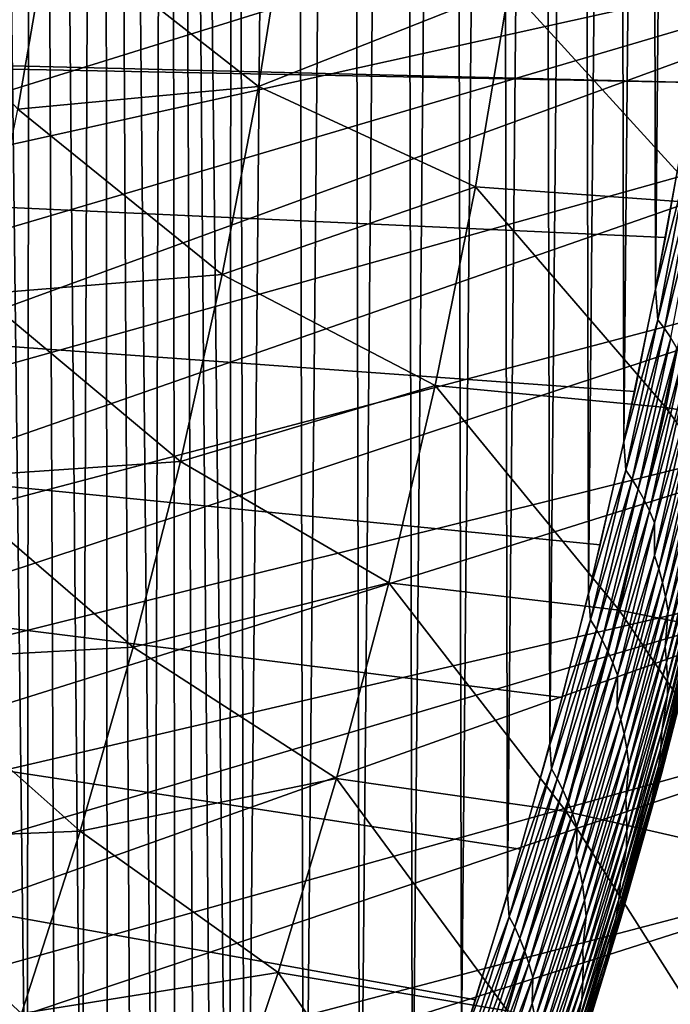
# Model space of a CAD drawing. Header units: millimetres. Extents: x -50 to 50, y -50 to 50.
# Tile 308 of 562: x 25.9 to 28.8, y -8.7 to -4.5. Entities that reach past the tile are written whole.
import ezdxf

# ---------------------------------------------------------------- set-up
doc = ezdxf.new("R2010")
doc.units = ezdxf.units.MM
doc.header["$LTSCALE"] = 65.185185
for name, color, linetype in [('1', 7, 'CONTINUOUS'), ('2', 7, 'CONTINUOUS'), ('28', 7, 'CONTINUOUS'), ('37', 7, 'CONTINUOUS'), ('39', 7, 'CONTINUOUS'), ('46', 7, 'CONTINUOUS')]:
    doc.layers.add(name, color=color, linetype=linetype)

msp = doc.modelspace()

# ---------------------------------------------------------------- linework, layer by layer
at = {"layer": '1', "color": 7, "linetype": 'Continuous', "true_color": 0xf5f5f5}
for points in [[(28.9654, -4.0703), (28.8629, -4.7432), (3.1661, -4.1124), (28.9654, -4.0703)], [(3.1661, -4.1124), (28.8629, -4.7432), (3, -4.2351), (3.1661, -4.1124)], [(27.2459, -10.6406), (23.179, -10.7472), (3, -4.2351), (27.2459, -10.6406)], [(28.117, -8.062), (27.9218, -8.714), (3, -4.2351), (28.117, -8.062)], [(27.9218, -8.714), (27.7115, -9.3614), (3, -4.2351), (27.9218, -8.714)], [(27.7115, -9.3614), (27.4862, -10.0036), (3, -4.2351), (27.7115, -9.3614)], [(27.4862, -10.0036), (27.2459, -10.6406), (3, -4.2351), (27.4862, -10.0036)], [(28.297, -7.4054), (28.117, -8.062), (3, -4.2351), (28.297, -7.4054)], [(28.8629, -4.7432), (28.7447, -5.4135), (3, -4.2351), (28.8629, -4.7432)], [(28.7447, -5.4135), (28.6109, -6.0809), (3, -4.2351), (28.7447, -5.4135)], [(28.6109, -6.0809), (28.4617, -6.7451), (3, -4.2351), (28.6109, -6.0809)], [(28.4617, -6.7451), (28.297, -7.4054), (3, -4.2351), (28.4617, -6.7451)]]:
    msp.add_3dface(points, dxfattribs=at)
at = {"layer": '2', "color": 7, "linetype": 'Continuous', "true_color": 0xf5f5f5}
for points in [[(26.0055, 13.3894, 4.3), (25.6896, 13.986, 4.3), (25.9798, -9.9914, 4.3), (26.0055, 13.3894, 4.3)], [(25.9798, -9.9914, 4.3), (25.6896, 13.986, 4.3), (25.8531, -9.8725, 4.3), (25.9798, -9.9914, 4.3)], [(26.1012, -10.1158, 4.3), (26.0055, 13.3894, 4.3), (25.9798, -9.9914, 4.3), (26.1012, -10.1158, 4.3)], [(26.2171, -10.2453, 4.3), (26.0055, 13.3894, 4.3), (26.1012, -10.1158, 4.3), (26.2171, -10.2453, 4.3)], [(26.3077, 12.7855, 4.3), (26.0055, 13.3894, 4.3), (26.2171, -10.2453, 4.3), (26.3077, 12.7855, 4.3)], [(26.3273, -10.3798, 4.3), (26.3077, 12.7855, 4.3), (26.2171, -10.2453, 4.3), (26.3273, -10.3798, 4.3)], [(26.5957, 12.175, 4.3), (26.3077, 12.7855, 4.3), (26.5295, -10.6623, 4.3), (26.5957, 12.175, 4.3)], [(26.4315, -10.5189, 4.3), (26.3077, 12.7855, 4.3), (26.3273, -10.3798, 4.3), (26.4315, -10.5189, 4.3)], [(26.5295, -10.6623, 4.3), (26.3077, 12.7855, 4.3), (26.4315, -10.5189, 4.3), (26.5295, -10.6623, 4.3)], [(26.6213, -10.81, 4.3), (26.5957, 12.175, 4.3), (26.5295, -10.6623, 4.3), (26.6213, -10.81, 4.3)], [(26.7065, -10.9614, 4.3), (26.5957, 12.175, 4.3), (26.6213, -10.81, 4.3), (26.7065, -10.9614, 4.3)], [(26.7852, -11.1164, 4.3), (26.5957, 12.175, 4.3), (26.7065, -10.9614, 4.3), (26.7852, -11.1164, 4.3)], [(26.8569, -11.2746, 4.3), (26.5957, 12.175, 4.3), (26.7852, -11.1164, 4.3), (26.8569, -11.2746, 4.3)], [(26.8697, 11.5578, 4.3), (26.5957, 12.175, 4.3), (26.8569, -11.2746, 4.3), (26.8697, 11.5578, 4.3)], [(26.9218, -11.436, 4.3), (26.8697, 11.5578, 4.3), (26.8569, -11.2746, 4.3), (26.9218, -11.436, 4.3)], [(27.1293, 10.9346, 4.3), (26.8697, 11.5578, 4.3), (26.9218, -11.436, 4.3), (27.1293, 10.9346, 4.3)], [(27.1785, -10.8117, 4.3), (27.1293, 10.9346, 4.3), (26.9218, -11.436, 4.3), (27.1785, -10.8117, 4.3)], [(27.3745, 10.3054, 4.3), (27.1293, 10.9346, 4.3), (27.1785, -10.8117, 4.3), (27.3745, 10.3054, 4.3)], [(27.4207, -10.1818, 4.3), (27.3745, 10.3054, 4.3), (27.1785, -10.8117, 4.3), (27.4207, -10.1818, 4.3)], [(27.605, 9.6709, 4.3), (27.3745, 10.3054, 4.3), (27.4207, -10.1818, 4.3), (27.605, 9.6709, 4.3)], [(27.6484, -9.5462, 4.3), (27.605, 9.6709, 4.3), (27.4207, -10.1818, 4.3), (27.6484, -9.5462, 4.3)], [(27.8209, 9.0311, 4.3), (27.605, 9.6709, 4.3), (27.6484, -9.5462, 4.3), (27.8209, 9.0311, 4.3)], [(27.8614, -8.9054, 4.3), (27.8209, 9.0311, 4.3), (27.6484, -9.5462, 4.3), (27.8614, -8.9054, 4.3)], [(28.0219, 8.3866, 4.3), (27.8209, 9.0311, 4.3), (27.8614, -8.9054, 4.3), (28.0219, 8.3866, 4.3)], [(28.0595, -8.26, 4.3), (28.0219, 8.3866, 4.3), (27.8614, -8.9054, 4.3), (28.0595, -8.26, 4.3)], [(28.208, 7.7375, 4.3), (28.0219, 8.3866, 4.3), (28.0595, -8.26, 4.3), (28.208, 7.7375, 4.3)], [(28.2427, -7.6101, 4.3), (28.208, 7.7375, 4.3), (28.0595, -8.26, 4.3), (28.2427, -7.6101, 4.3)], [(28.3791, 7.0845, 4.3), (28.208, 7.7375, 4.3), (28.2427, -7.6101, 4.3), (28.3791, 7.0845, 4.3)], [(28.4108, -6.9562, 4.3), (28.3791, 7.0845, 4.3), (28.2427, -7.6101, 4.3), (28.4108, -6.9562, 4.3)], [(28.5351, 6.4275, 4.3), (28.3791, 7.0845, 4.3), (28.4108, -6.9562, 4.3), (28.5351, 6.4275, 4.3)], [(28.5638, -6.2986, 4.3), (28.5351, 6.4275, 4.3), (28.4108, -6.9562, 4.3), (28.5638, -6.2986, 4.3)], [(28.6758, 5.7672, 4.3), (28.5351, 6.4275, 4.3), (28.5638, -6.2986, 4.3), (28.6758, 5.7672, 4.3)], [(28.7016, -5.6376, 4.3), (28.6758, 5.7672, 4.3), (28.5638, -6.2986, 4.3), (28.7016, -5.6376, 4.3)], [(28.8013, 5.1037, 4.3), (28.6758, 5.7672, 4.3), (28.7016, -5.6376, 4.3), (28.8013, 5.1037, 4.3)], [(28.824, -4.9736, 4.3), (28.8013, 5.1037, 4.3), (28.7016, -5.6376, 4.3), (28.824, -4.9736, 4.3)]]:
    msp.add_3dface(points, dxfattribs=at)
at = {"layer": '28', "color": 7, "linetype": 'Continuous', "true_color": 0xf5f5f5}
for points in [[(28.824, -4.9736, 4.3), (28.7016, -5.6376, 4.3), (28.8346, -5.116, 4.2988), (28.824, -4.9736, 4.3)], [(28.8346, -5.116, 4.2988), (28.7016, -5.6376, 4.3), (28.7108, -5.7704, 4.2988), (28.8346, -5.116, 4.2988)], [(28.8346, -5.116, 4.2988), (28.7108, -5.7704, 4.2988), (28.8645, -5.151, 4.295), (28.8346, -5.116, 4.2988)], [(28.8645, -5.151, 4.295), (28.7108, -5.7704, 4.2988), (28.7396, -5.8075, 4.295), (28.8645, -5.151, 4.295)], [(28.8645, -5.151, 4.295), (28.7396, -5.8075, 4.295), (28.8933, -5.1893, 4.2887), (28.8645, -5.151, 4.295)], [(28.8933, -5.1893, 4.2887), (28.7396, -5.8075, 4.295), (28.7672, -5.8481, 4.2887), (28.8933, -5.1893, 4.2887)], [(28.7016, -5.6376, 4.3), (28.5638, -6.2986, 4.3), (28.7108, -5.7704, 4.2988), (28.7016, -5.6376, 4.3)], [(28.7108, -5.7704, 4.2988), (28.5638, -6.2986, 4.3), (28.5722, -6.4218, 4.2988), (28.7108, -5.7704, 4.2988)], [(28.7108, -5.7704, 4.2988), (28.5722, -6.4218, 4.2988), (28.7396, -5.8075, 4.295), (28.7108, -5.7704, 4.2988)], [(28.7396, -5.8075, 4.295), (28.5722, -6.4218, 4.2988), (28.5998, -6.461, 4.295), (28.7396, -5.8075, 4.295)], [(28.7396, -5.8075, 4.295), (28.5998, -6.461, 4.295), (28.7672, -5.8481, 4.2887), (28.7396, -5.8075, 4.295)], [(28.7672, -5.8481, 4.2887), (28.5998, -6.461, 4.295), (28.6261, -6.5038, 4.2887), (28.7672, -5.8481, 4.2887)], [(28.7672, -5.8481, 4.2887), (28.6261, -6.5038, 4.2887), (28.7938, -5.8912, 4.2799), (28.7672, -5.8481, 4.2887)], [(28.7938, -5.8912, 4.2799), (28.6261, -6.5038, 4.2887), (28.6513, -6.5492, 4.2799), (28.7938, -5.8912, 4.2799)], [(28.7938, -5.8912, 4.2799), (28.6513, -6.5492, 4.2799), (28.8189, -5.9375, 4.2687), (28.7938, -5.8912, 4.2799)], [(28.8189, -5.9375, 4.2687), (28.6513, -6.5492, 4.2799), (28.6749, -6.598, 4.2687), (28.8189, -5.9375, 4.2687)], [(28.8189, -5.9375, 4.2687), (28.6749, -6.598, 4.2687), (28.8425, -5.9864, 4.255), (28.8189, -5.9375, 4.2687)], [(28.8425, -5.9864, 4.255), (28.6749, -6.598, 4.2687), (28.6969, -6.6494, 4.255), (28.8425, -5.9864, 4.255)], [(28.8425, -5.9864, 4.255), (28.6969, -6.6494, 4.255), (28.8437, -6.1363, 4.2391), (28.8425, -5.9864, 4.255)], [(28.8437, -6.1363, 4.2391), (28.6969, -6.6494, 4.255), (28.6967, -6.7905, 4.2391), (28.8437, -6.1363, 4.2391)], [(28.8437, -6.1363, 4.2391), (28.6967, -6.7905, 4.2391), (28.8635, -6.1909, 4.2209), (28.8437, -6.1363, 4.2391)], [(28.8635, -6.1909, 4.2209), (28.6967, -6.7905, 4.2391), (28.7147, -6.8478, 4.2209), (28.8635, -6.1909, 4.2209)], [(28.8635, -6.1909, 4.2209), (28.7147, -6.8478, 4.2209), (28.8813, -6.2477, 4.2005), (28.8635, -6.1909, 4.2209)], [(28.8813, -6.2477, 4.2005), (28.7147, -6.8478, 4.2209), (28.7306, -6.9073, 4.2005), (28.8813, -6.2477, 4.2005)], [(28.8813, -6.2477, 4.2005), (28.7306, -6.9073, 4.2005), (28.8969, -6.3066, 4.1781), (28.8813, -6.2477, 4.2005)], [(28.5638, -6.2986, 4.3), (28.4108, -6.9562, 4.3), (28.5722, -6.4218, 4.2988), (28.5638, -6.2986, 4.3)], [(28.8969, -6.3066, 4.1781), (28.7306, -6.9073, 4.2005), (28.7444, -6.969, 4.1781), (28.8969, -6.3066, 4.1781)], [(28.8969, -6.3066, 4.1781), (28.7444, -6.969, 4.1781), (28.9103, -6.368, 4.1538), (28.8969, -6.3066, 4.1781)], [(28.9103, -6.368, 4.1538), (28.7444, -6.969, 4.1781), (28.7557, -7.0332, 4.1538), (28.9103, -6.368, 4.1538)], [(28.9103, -6.368, 4.1538), (28.7557, -7.0332, 4.1538), (28.8995, -6.5283, 4.1277), (28.9103, -6.368, 4.1538)], [(28.5722, -6.4218, 4.2988), (28.4108, -6.9562, 4.3), (28.4188, -7.0699, 4.2988), (28.5722, -6.4218, 4.2988)], [(28.5722, -6.4218, 4.2988), (28.4188, -7.0699, 4.2988), (28.5998, -6.461, 4.295), (28.5722, -6.4218, 4.2988)], [(28.5998, -6.461, 4.295), (28.4188, -7.0699, 4.2988), (28.4451, -7.1111, 4.295), (28.5998, -6.461, 4.295)], [(28.5998, -6.461, 4.295), (28.4451, -7.1111, 4.295), (28.6261, -6.5038, 4.2887), (28.5998, -6.461, 4.295)], [(28.6261, -6.5038, 4.2887), (28.4451, -7.1111, 4.295), (28.4701, -7.1561, 4.2887), (28.6261, -6.5038, 4.2887)], [(28.6261, -6.5038, 4.2887), (28.4701, -7.1561, 4.2887), (28.6513, -6.5492, 4.2799), (28.6261, -6.5038, 4.2887)], [(28.6513, -6.5492, 4.2799), (28.4701, -7.1561, 4.2887), (28.4938, -7.2038, 4.2799), (28.6513, -6.5492, 4.2799)], [(28.6513, -6.5492, 4.2799), (28.4938, -7.2038, 4.2799), (28.6749, -6.598, 4.2687), (28.6513, -6.5492, 4.2799)], [(28.8995, -6.5283, 4.1277), (28.7432, -7.1852, 4.1277), (28.9077, -6.5935, 4.0999), (28.8995, -6.5283, 4.1277)], [(28.8995, -6.5283, 4.1277), (28.7557, -7.0332, 4.1538), (28.7432, -7.1852, 4.1277), (28.8995, -6.5283, 4.1277)], [(28.6749, -6.598, 4.2687), (28.4938, -7.2038, 4.2799), (28.5158, -7.2549, 4.2687), (28.6749, -6.598, 4.2687)], [(28.6749, -6.598, 4.2687), (28.5158, -7.2549, 4.2687), (28.6969, -6.6494, 4.255), (28.6749, -6.598, 4.2687)], [(28.9077, -6.5935, 4.0999), (28.7432, -7.1852, 4.1277), (28.7492, -7.2533, 4.0999), (28.9077, -6.5935, 4.0999)], [(28.9077, -6.5935, 4.0999), (28.7492, -7.2533, 4.0999), (28.9133, -6.6602, 4.0705), (28.9077, -6.5935, 4.0999)], [(28.6969, -6.6494, 4.255), (28.5158, -7.2549, 4.2687), (28.5361, -7.3088, 4.255), (28.6969, -6.6494, 4.255)], [(28.6969, -6.6494, 4.255), (28.5361, -7.3088, 4.255), (28.6967, -6.7905, 4.2391), (28.6969, -6.6494, 4.255)], [(28.9133, -6.6602, 4.0705), (28.7492, -7.2533, 4.0999), (28.7526, -7.3229, 4.0705), (28.9133, -6.6602, 4.0705)], [(28.9133, -6.6602, 4.0705), (28.7526, -7.3229, 4.0705), (28.9163, -6.7282, 4.0398), (28.9133, -6.6602, 4.0705)], [(28.9163, -6.7282, 4.0398), (28.7526, -7.3229, 4.0705), (28.7533, -7.3939, 4.0398), (28.9163, -6.7282, 4.0398)], [(28.9163, -6.7282, 4.0398), (28.7533, -7.3939, 4.0398), (28.8939, -6.8931, 4.0079), (28.9163, -6.7282, 4.0398)], [(28.6967, -6.7905, 4.2391), (28.5349, -7.4412, 4.2391), (28.7147, -6.8478, 4.2209), (28.6967, -6.7905, 4.2391)], [(28.6967, -6.7905, 4.2391), (28.5361, -7.3088, 4.255), (28.5349, -7.4412, 4.2391), (28.6967, -6.7905, 4.2391)], [(28.7147, -6.8478, 4.2209), (28.5349, -7.4412, 4.2391), (28.551, -7.5011, 4.2209), (28.7147, -6.8478, 4.2209)], [(28.7147, -6.8478, 4.2209), (28.551, -7.5011, 4.2209), (28.7306, -6.9073, 4.2005), (28.7147, -6.8478, 4.2209)], [(28.8939, -6.8931, 4.0079), (28.7291, -7.5506, 4.0079), (28.8911, -6.9636, 3.9749), (28.8939, -6.8931, 4.0079)], [(28.8939, -6.8931, 4.0079), (28.7533, -7.3939, 4.0398), (28.7291, -7.5506, 4.0079), (28.8939, -6.8931, 4.0079)], [(28.7306, -6.9073, 4.2005), (28.551, -7.5011, 4.2209), (28.565, -7.5633, 4.2005), (28.7306, -6.9073, 4.2005)], [(28.7306, -6.9073, 4.2005), (28.565, -7.5633, 4.2005), (28.7444, -6.969, 4.1781), (28.7306, -6.9073, 4.2005)], [(28.4108, -6.9562, 4.3), (28.2427, -7.6101, 4.3), (28.4188, -7.0699, 4.2988), (28.4108, -6.9562, 4.3)], [(28.7444, -6.969, 4.1781), (28.565, -7.5633, 4.2005), (28.5766, -7.6278, 4.1781), (28.7444, -6.969, 4.1781)], [(28.7444, -6.969, 4.1781), (28.5766, -7.6278, 4.1781), (28.7557, -7.0332, 4.1538), (28.7444, -6.969, 4.1781)], [(28.8911, -6.9636, 3.9749), (28.7291, -7.5506, 4.0079), (28.7239, -7.6239, 3.9749), (28.8911, -6.9636, 3.9749)], [(28.8911, -6.9636, 3.9749), (28.7239, -7.6239, 3.9749), (28.8854, -7.0347, 3.941), (28.8911, -6.9636, 3.9749)], [(28.4188, -7.0699, 4.2988), (28.2427, -7.6101, 4.3), (28.2506, -7.7143, 4.2988), (28.4188, -7.0699, 4.2988)], [(28.4188, -7.0699, 4.2988), (28.2506, -7.7143, 4.2988), (28.4451, -7.1111, 4.295), (28.4188, -7.0699, 4.2988)], [(28.7557, -7.0332, 4.1538), (28.5766, -7.6278, 4.1781), (28.5858, -7.6948, 4.1538), (28.7557, -7.0332, 4.1538)], [(28.7557, -7.0332, 4.1538), (28.5858, -7.6948, 4.1538), (28.7432, -7.1852, 4.1277), (28.7557, -7.0332, 4.1538)], [(28.8854, -7.0347, 3.941), (28.7158, -7.698, 3.941), (28.8537, -7.2003, 3.9064), (28.8854, -7.0347, 3.941)], [(28.8854, -7.0347, 3.941), (28.7239, -7.6239, 3.9749), (28.7158, -7.698, 3.941), (28.8854, -7.0347, 3.941)], [(28.4451, -7.1111, 4.295), (28.2506, -7.7143, 4.2988), (28.2756, -7.7576, 4.295), (28.4451, -7.1111, 4.295)], [(28.4451, -7.1111, 4.295), (28.2756, -7.7576, 4.295), (28.4701, -7.1561, 4.2887), (28.4451, -7.1111, 4.295)], [(28.8889, -7.1058, 3.8), (28.828, -7.3439, 3.8357), (28.7267, -7.7355, 3.8), (28.8889, -7.1058, 3.8)], [(28.4701, -7.1561, 4.2887), (28.2756, -7.7576, 4.295), (28.2992, -7.8046, 4.2887), (28.4701, -7.1561, 4.2887)], [(28.4701, -7.1561, 4.2887), (28.2992, -7.8046, 4.2887), (28.4938, -7.2038, 4.2799), (28.4701, -7.1561, 4.2887)], [(28.7432, -7.1852, 4.1277), (28.572, -7.8384, 4.1277), (28.7492, -7.2533, 4.0999), (28.7432, -7.1852, 4.1277)], [(28.7432, -7.1852, 4.1277), (28.5858, -7.6948, 4.1538), (28.572, -7.8384, 4.1277), (28.7432, -7.1852, 4.1277)], [(28.8537, -7.2003, 3.9064), (28.6823, -7.8554, 3.9064), (28.8422, -7.2722, 3.8712), (28.8537, -7.2003, 3.9064)], [(28.8537, -7.2003, 3.9064), (28.7158, -7.698, 3.941), (28.6823, -7.8554, 3.9064), (28.8537, -7.2003, 3.9064)], [(28.4938, -7.2038, 4.2799), (28.2992, -7.8046, 4.2887), (28.3213, -7.8546, 4.2799), (28.4938, -7.2038, 4.2799)], [(28.4938, -7.2038, 4.2799), (28.3213, -7.8546, 4.2799), (28.5158, -7.2549, 4.2687), (28.4938, -7.2038, 4.2799)], [(28.5158, -7.2549, 4.2687), (28.3213, -7.8546, 4.2799), (28.3416, -7.908, 4.2687), (28.5158, -7.2549, 4.2687)], [(28.5158, -7.2549, 4.2687), (28.3416, -7.908, 4.2687), (28.5361, -7.3088, 4.255), (28.5158, -7.2549, 4.2687)], [(28.7492, -7.2533, 4.0999), (28.572, -7.8384, 4.1277), (28.5757, -7.9093, 4.0999), (28.7492, -7.2533, 4.0999)], [(28.7492, -7.2533, 4.0999), (28.5757, -7.9093, 4.0999), (28.7526, -7.3229, 4.0705), (28.7492, -7.2533, 4.0999)], [(28.8422, -7.2722, 3.8712), (28.6823, -7.8554, 3.9064), (28.6683, -7.9301, 3.8712), (28.8422, -7.2722, 3.8712)], [(28.8422, -7.2722, 3.8712), (28.6683, -7.9301, 3.8712), (28.828, -7.3439, 3.8357), (28.8422, -7.2722, 3.8712)], [(28.5361, -7.3088, 4.255), (28.3416, -7.908, 4.2687), (28.3601, -7.9644, 4.255), (28.5361, -7.3088, 4.255)], [(28.5361, -7.3088, 4.255), (28.3601, -7.9644, 4.255), (28.5349, -7.4412, 4.2391), (28.5361, -7.3088, 4.255)], [(28.7526, -7.3229, 4.0705), (28.5757, -7.9093, 4.0999), (28.5767, -7.9817, 4.0705), (28.7526, -7.3229, 4.0705)], [(28.7526, -7.3229, 4.0705), (28.5767, -7.9817, 4.0705), (28.7533, -7.3939, 4.0398), (28.7526, -7.3229, 4.0705)], [(28.828, -7.3439, 3.8357), (28.6516, -8.0045, 3.8357), (28.7267, -7.7355, 3.8), (28.828, -7.3439, 3.8357)], [(28.828, -7.3439, 3.8357), (28.6683, -7.9301, 3.8712), (28.6516, -8.0045, 3.8357), (28.828, -7.3439, 3.8357)], [(28.7533, -7.3939, 4.0398), (28.5767, -7.9817, 4.0705), (28.575, -8.0556, 4.0398), (28.7533, -7.3939, 4.0398)], [(28.7533, -7.3939, 4.0398), (28.575, -8.0556, 4.0398), (28.7291, -7.5506, 4.0079), (28.7533, -7.3939, 4.0398)], [(28.5349, -7.4412, 4.2391), (28.3584, -8.088, 4.2391), (28.551, -7.5011, 4.2209), (28.5349, -7.4412, 4.2391)], [(28.5349, -7.4412, 4.2391), (28.3601, -7.9644, 4.255), (28.3584, -8.088, 4.2391), (28.5349, -7.4412, 4.2391)], [(28.551, -7.5011, 4.2209), (28.3584, -8.088, 4.2391), (28.3724, -8.1505, 4.2209), (28.551, -7.5011, 4.2209)], [(28.551, -7.5011, 4.2209), (28.3724, -8.1505, 4.2209), (28.565, -7.5633, 4.2005), (28.551, -7.5011, 4.2209)], [(28.565, -7.5633, 4.2005), (28.3724, -8.1505, 4.2209), (28.3843, -8.2153, 4.2005), (28.565, -7.5633, 4.2005)], [(28.565, -7.5633, 4.2005), (28.3843, -8.2153, 4.2005), (28.5766, -7.6278, 4.1781), (28.565, -7.5633, 4.2005)], [(28.7291, -7.5506, 4.0079), (28.5493, -8.2041, 4.0079), (28.7239, -7.6239, 3.9749), (28.7291, -7.5506, 4.0079)], [(28.7291, -7.5506, 4.0079), (28.575, -8.0556, 4.0398), (28.5493, -8.2041, 4.0079), (28.7291, -7.5506, 4.0079)], [(28.2427, -7.6101, 4.3), (28.0595, -8.26, 4.3), (28.2506, -7.7143, 4.2988), (28.2427, -7.6101, 4.3)], [(28.5766, -7.6278, 4.1781), (28.3843, -8.2153, 4.2005), (28.3938, -8.2825, 4.1781), (28.5766, -7.6278, 4.1781)], [(28.5766, -7.6278, 4.1781), (28.3938, -8.2825, 4.1781), (28.5858, -7.6948, 4.1538), (28.5766, -7.6278, 4.1781)], [(28.7239, -7.6239, 3.9749), (28.5493, -8.2041, 4.0079), (28.5416, -8.2803, 3.9749), (28.7239, -7.6239, 3.9749)], [(28.7239, -7.6239, 3.9749), (28.5416, -8.2803, 3.9749), (28.7158, -7.698, 3.941), (28.7239, -7.6239, 3.9749)], [(28.2506, -7.7143, 4.2988), (28.0595, -8.26, 4.3), (28.0679, -8.3547, 4.2988), (28.2506, -7.7143, 4.2988)], [(28.2506, -7.7143, 4.2988), (28.0679, -8.3547, 4.2988), (28.2756, -7.7576, 4.295), (28.2506, -7.7143, 4.2988)], [(28.5858, -7.6948, 4.1538), (28.3938, -8.2825, 4.1781), (28.4006, -8.3522, 4.1538), (28.5858, -7.6948, 4.1538)], [(28.5858, -7.6948, 4.1538), (28.4006, -8.3522, 4.1538), (28.572, -7.8384, 4.1277), (28.5858, -7.6948, 4.1538)], [(28.7158, -7.698, 3.941), (28.5309, -8.3571, 3.941), (28.6823, -7.8554, 3.9064), (28.7158, -7.698, 3.941)], [(28.7158, -7.698, 3.941), (28.5416, -8.2803, 3.9749), (28.5309, -8.3571, 3.941), (28.7158, -7.698, 3.941)], [(28.2756, -7.7576, 4.295), (28.0679, -8.3547, 4.2988), (28.0915, -8.4, 4.295), (28.2756, -7.7576, 4.295)], [(28.2756, -7.7576, 4.295), (28.0915, -8.4, 4.295), (28.2992, -7.8046, 4.2887), (28.2756, -7.7576, 4.295)], [(28.7267, -7.7355, 3.8), (28.6516, -8.0045, 3.8357), (28.5508, -8.3614, 3.8), (28.7267, -7.7355, 3.8)], [(28.2992, -7.8046, 4.2887), (28.0915, -8.4, 4.295), (28.1135, -8.4491, 4.2887), (28.2992, -7.8046, 4.2887)], [(28.2992, -7.8046, 4.2887), (28.1135, -8.4491, 4.2887), (28.3213, -7.8546, 4.2799), (28.2992, -7.8046, 4.2887)], [(28.572, -7.8384, 4.1277), (28.3859, -8.4875, 4.1277), (28.5757, -7.9093, 4.0999), (28.572, -7.8384, 4.1277)], [(28.572, -7.8384, 4.1277), (28.4006, -8.3522, 4.1538), (28.3859, -8.4875, 4.1277), (28.572, -7.8384, 4.1277)], [(28.3213, -7.8546, 4.2799), (28.1135, -8.4491, 4.2887), (28.1339, -8.5013, 4.2799), (28.3213, -7.8546, 4.2799)], [(28.3213, -7.8546, 4.2799), (28.1339, -8.5013, 4.2799), (28.3416, -7.908, 4.2687), (28.3213, -7.8546, 4.2799)], [(28.6823, -7.8554, 3.9064), (28.496, -8.5065, 3.9064), (28.6683, -7.9301, 3.8712), (28.6823, -7.8554, 3.9064)], [(28.6823, -7.8554, 3.9064), (28.5309, -8.3571, 3.941), (28.496, -8.5065, 3.9064), (28.6823, -7.8554, 3.9064)], [(28.3416, -7.908, 4.2687), (28.1339, -8.5013, 4.2799), (28.1525, -8.557, 4.2687), (28.3416, -7.908, 4.2687)], [(28.3416, -7.908, 4.2687), (28.1525, -8.557, 4.2687), (28.3601, -7.9644, 4.255), (28.3416, -7.908, 4.2687)], [(28.5757, -7.9093, 4.0999), (28.3859, -8.4875, 4.1277), (28.3872, -8.5611, 4.0999), (28.5757, -7.9093, 4.0999)], [(28.5757, -7.9093, 4.0999), (28.3872, -8.5611, 4.0999), (28.5767, -7.9817, 4.0705), (28.5757, -7.9093, 4.0999)], [(28.3601, -7.9644, 4.255), (28.1525, -8.557, 4.2687), (28.1691, -8.6157, 4.255), (28.3601, -7.9644, 4.255)], [(28.3601, -7.9644, 4.255), (28.1691, -8.6157, 4.255), (28.3584, -8.088, 4.2391), (28.3601, -7.9644, 4.255)], [(28.6683, -7.9301, 3.8712), (28.496, -8.5065, 3.9064), (28.4794, -8.5839, 3.8712), (28.6683, -7.9301, 3.8712)], [(28.6683, -7.9301, 3.8712), (28.4794, -8.5839, 3.8712), (28.6516, -8.0045, 3.8357), (28.6683, -7.9301, 3.8712)], [(28.5767, -7.9817, 4.0705), (28.3858, -8.6364, 4.0705), (28.575, -8.0556, 4.0398), (28.5767, -7.9817, 4.0705)], [(28.5767, -7.9817, 4.0705), (28.3872, -8.5611, 4.0999), (28.3858, -8.6364, 4.0705), (28.5767, -7.9817, 4.0705)], [(28.6516, -8.0045, 3.8357), (28.4601, -8.6609, 3.8357), (28.5508, -8.3614, 3.8), (28.6516, -8.0045, 3.8357)], [(28.6516, -8.0045, 3.8357), (28.4794, -8.5839, 3.8712), (28.4601, -8.6609, 3.8357), (28.6516, -8.0045, 3.8357)], [(28.575, -8.0556, 4.0398), (28.3858, -8.6364, 4.0705), (28.3814, -8.713, 4.0398), (28.575, -8.0556, 4.0398)], [(28.575, -8.0556, 4.0398), (28.3814, -8.713, 4.0398), (28.5493, -8.2041, 4.0079), (28.575, -8.0556, 4.0398)], [(28.3584, -8.088, 4.2391), (28.1671, -8.7307, 4.2391), (28.3724, -8.1505, 4.2209), (28.3584, -8.088, 4.2391)], [(28.3584, -8.088, 4.2391), (28.1691, -8.6157, 4.255), (28.1671, -8.7307, 4.2391), (28.3584, -8.088, 4.2391)], [(28.3724, -8.1505, 4.2209), (28.1671, -8.7307, 4.2391), (28.1791, -8.7956, 4.2209), (28.3724, -8.1505, 4.2209)], [(28.3724, -8.1505, 4.2209), (28.1791, -8.7956, 4.2209), (28.3843, -8.2153, 4.2005), (28.3724, -8.1505, 4.2209)], [(28.3843, -8.2153, 4.2005), (28.1791, -8.7956, 4.2209), (28.1888, -8.863, 4.2005), (28.3843, -8.2153, 4.2005)], [(28.3843, -8.2153, 4.2005), (28.1888, -8.863, 4.2005), (28.3938, -8.2825, 4.1781), (28.3843, -8.2153, 4.2005)], [(28.5493, -8.2041, 4.0079), (28.3547, -8.8534, 4.0079), (28.5416, -8.2803, 3.9749), (28.5493, -8.2041, 4.0079)], [(28.5493, -8.2041, 4.0079), (28.3814, -8.713, 4.0398), (28.3547, -8.8534, 4.0079), (28.5493, -8.2041, 4.0079)], [(28.0595, -8.26, 4.3), (27.8614, -8.9054, 4.3), (28.0679, -8.3547, 4.2988), (28.0595, -8.26, 4.3)], [(28.3938, -8.2825, 4.1781), (28.1888, -8.863, 4.2005), (28.196, -8.9328, 4.1781), (28.3938, -8.2825, 4.1781)], [(28.3938, -8.2825, 4.1781), (28.196, -8.9328, 4.1781), (28.4006, -8.3522, 4.1538), (28.3938, -8.2825, 4.1781)], [(28.5416, -8.2803, 3.9749), (28.3547, -8.8534, 4.0079), (28.3443, -8.9323, 3.9749), (28.5416, -8.2803, 3.9749)], [(28.5416, -8.2803, 3.9749), (28.3443, -8.9323, 3.9749), (28.5309, -8.3571, 3.941), (28.5416, -8.2803, 3.9749)], [(28.4006, -8.3522, 4.1538), (28.196, -8.9328, 4.1781), (28.2004, -9.0052, 4.1538), (28.4006, -8.3522, 4.1538)], [(28.4006, -8.3522, 4.1538), (28.2004, -9.0052, 4.1538), (28.3859, -8.4875, 4.1277), (28.4006, -8.3522, 4.1538)], [(28.0679, -8.3547, 4.2988), (27.8614, -8.9054, 4.3), (27.8706, -8.9909, 4.2988), (28.0679, -8.3547, 4.2988)], [(28.0679, -8.3547, 4.2988), (27.8706, -8.9909, 4.2988), (28.0915, -8.4, 4.295), (28.0679, -8.3547, 4.2988)], [(28.5309, -8.3571, 3.941), (28.331, -9.0118, 3.941), (28.496, -8.5065, 3.9064), (28.5309, -8.3571, 3.941)], [(28.5309, -8.3571, 3.941), (28.3443, -8.9323, 3.9749), (28.331, -9.0118, 3.941), (28.5309, -8.3571, 3.941)], [(28.5508, -8.3614, 3.8), (28.4601, -8.6609, 3.8357), (28.3613, -8.9833, 3.8), (28.5508, -8.3614, 3.8)], [(28.0915, -8.4, 4.295), (27.8706, -8.9909, 4.2988), (27.8927, -9.038, 4.295), (28.0915, -8.4, 4.295)], [(28.0915, -8.4, 4.295), (27.8927, -9.038, 4.295), (28.1135, -8.4491, 4.2887), (28.0915, -8.4, 4.295)], [(28.1135, -8.4491, 4.2887), (27.8927, -9.038, 4.295), (27.9131, -9.0892, 4.2887), (28.1135, -8.4491, 4.2887)], [(28.1135, -8.4491, 4.2887), (27.9131, -9.0892, 4.2887), (28.1339, -8.5013, 4.2799), (28.1135, -8.4491, 4.2887)], [(28.1339, -8.5013, 4.2799), (27.9131, -9.0892, 4.2887), (27.9318, -9.1435, 4.2799), (28.1339, -8.5013, 4.2799)], [(28.1339, -8.5013, 4.2799), (27.9318, -9.1435, 4.2799), (28.1525, -8.557, 4.2687), (28.1339, -8.5013, 4.2799)], [(28.3859, -8.4875, 4.1277), (28.1851, -9.1322, 4.1277), (28.3872, -8.5611, 4.0999), (28.3859, -8.4875, 4.1277)], [(28.3859, -8.4875, 4.1277), (28.2004, -9.0052, 4.1538), (28.1851, -9.1322, 4.1277), (28.3859, -8.4875, 4.1277)], [(28.496, -8.5065, 3.9064), (28.2949, -9.1531, 3.9064), (28.4794, -8.5839, 3.8712), (28.496, -8.5065, 3.9064)], [(28.496, -8.5065, 3.9064), (28.331, -9.0118, 3.941), (28.2949, -9.1531, 3.9064), (28.496, -8.5065, 3.9064)], [(28.1525, -8.557, 4.2687), (27.9318, -9.1435, 4.2799), (27.9485, -9.2014, 4.2687), (28.1525, -8.557, 4.2687)], [(28.1525, -8.557, 4.2687), (27.9485, -9.2014, 4.2687), (28.1691, -8.6157, 4.255), (28.1525, -8.557, 4.2687)], [(28.3872, -8.5611, 4.0999), (28.1851, -9.1322, 4.1277), (28.1839, -9.2085, 4.0999), (28.3872, -8.5611, 4.0999)], [(28.3872, -8.5611, 4.0999), (28.1839, -9.2085, 4.0999), (28.3858, -8.6364, 4.0705), (28.3872, -8.5611, 4.0999)], [(28.4794, -8.5839, 3.8712), (28.2949, -9.1531, 3.9064), (28.2756, -9.2331, 3.8712), (28.4794, -8.5839, 3.8712)], [(28.4794, -8.5839, 3.8712), (28.2756, -9.2331, 3.8712), (28.4601, -8.6609, 3.8357), (28.4794, -8.5839, 3.8712)], [(28.1691, -8.6157, 4.255), (27.9485, -9.2014, 4.2687), (27.9631, -9.2625, 4.255), (28.1691, -8.6157, 4.255)], [(28.1691, -8.6157, 4.255), (27.9631, -9.2625, 4.255), (28.1671, -8.7307, 4.2391), (28.1691, -8.6157, 4.255)], [(28.3858, -8.6364, 4.0705), (28.1798, -9.2864, 4.0705), (28.3814, -8.713, 4.0398), (28.3858, -8.6364, 4.0705)], [(28.3858, -8.6364, 4.0705), (28.1839, -9.2085, 4.0999), (28.1798, -9.2864, 4.0705), (28.3858, -8.6364, 4.0705)], [(28.4601, -8.6609, 3.8357), (28.2535, -9.3127, 3.8357), (28.3613, -8.9833, 3.8), (28.4601, -8.6609, 3.8357)], [(28.4601, -8.6609, 3.8357), (28.2756, -9.2331, 3.8712), (28.2535, -9.3127, 3.8357), (28.4601, -8.6609, 3.8357)], [(28.1671, -8.7307, 4.2391), (27.9613, -9.3688, 4.2391), (28.1791, -8.7956, 4.2209), (28.1671, -8.7307, 4.2391)], [(28.1671, -8.7307, 4.2391), (27.9631, -9.2625, 4.255), (27.9613, -9.3688, 4.2391), (28.1671, -8.7307, 4.2391)], [(28.3814, -8.713, 4.0398), (28.1798, -9.2864, 4.0705), (28.1727, -9.3658, 4.0398), (28.3814, -8.713, 4.0398)], [(28.3814, -8.713, 4.0398), (28.1727, -9.3658, 4.0398), (28.3547, -8.8534, 4.0079), (28.3814, -8.713, 4.0398)]]:
    msp.add_3dface(points, dxfattribs=at)
at = {"layer": '37', "color": 15, "linetype": 'Continuous', "true_color": 0xaf503c}
for points in [[(26.0775, -4.0534, -12.7621), (25.9394, -4.859, -12.7621), (25.0757, -3.9035, -13.133), (26.0775, -4.0534, -12.7621)], [(27.1132, -3.9417, -12.3767), (26.9814, -4.7604, -12.3767), (26.0775, -4.0534, -12.7621), (27.1132, -3.9417, -12.3767)], [(27.1132, -3.9417, -12.3767), (28.0679, -4.3305, -11.977), (26.9814, -4.7604, -12.3767), (27.1132, -3.9417, -12.3767)], [(26.0775, -4.0534, -12.7621), (26.9814, -4.7604, -12.3767), (25.9394, -4.859, -12.7621), (26.0775, -4.0534, -12.7621)], [(28.0679, -4.3305, -11.977), (27.9207, -5.1952, -11.977), (26.9814, -4.7604, -12.3767), (28.0679, -4.3305, -11.977)], [(28.0679, -4.3305, -11.977), (28.9203, -5.2671, -11.5629), (27.9207, -5.1952, -11.977), (28.0679, -4.3305, -11.977)], [(29.0681, -4.3788, -11.5629), (28.9203, -5.2671, -11.5629), (28.0679, -4.3305, -11.977), (29.0681, -4.3788, -11.5629)], [(26.9814, -4.7604, -12.3767), (26.8249, -5.5747, -12.3767), (25.9394, -4.859, -12.7621), (26.9814, -4.7604, -12.3767)], [(26.9814, -4.7604, -12.3767), (27.9207, -5.1952, -11.977), (26.8249, -5.5747, -12.3767), (26.9814, -4.7604, -12.3767)], [(25.9394, -4.859, -12.7621), (26.8249, -5.5747, -12.3767), (25.7765, -5.6598, -12.7621), (25.9394, -4.859, -12.7621)], [(27.9207, -5.1952, -11.977), (27.7469, -6.0551, -11.977), (26.8249, -5.5747, -12.3767), (27.9207, -5.1952, -11.977)], [(27.9207, -5.1952, -11.977), (28.7454, -6.1504, -11.5629), (27.7469, -6.0551, -11.977), (27.9207, -5.1952, -11.977)], [(28.9203, -5.2671, -11.5629), (28.7454, -6.1504, -11.5629), (27.9207, -5.1952, -11.977), (28.9203, -5.2671, -11.5629)], [(28.9203, -5.2671, -11.5629), (29.7222, -6.3165, -11.1346), (28.7454, -6.1504, -11.5629), (28.9203, -5.2671, -11.5629)], [(26.8249, -5.5747, -12.3767), (26.6439, -6.384, -12.3767), (25.7765, -5.6598, -12.7621), (26.8249, -5.5747, -12.3767)], [(26.8249, -5.5747, -12.3767), (27.7469, -6.0551, -11.977), (26.6439, -6.384, -12.3767), (26.8249, -5.5747, -12.3767)], [(25.7765, -5.6598, -12.7621), (26.6439, -6.384, -12.3767), (25.5888, -6.4553, -12.7621), (25.7765, -5.6598, -12.7621)], [(27.7469, -6.0551, -11.977), (27.5466, -6.9091, -11.977), (26.6439, -6.384, -12.3767), (27.7469, -6.0551, -11.977)], [(27.7469, -6.0551, -11.977), (28.5434, -7.028, -11.5629), (27.5466, -6.9091, -11.977), (27.7469, -6.0551, -11.977)], [(28.7454, -6.1504, -11.5629), (28.5434, -7.028, -11.5629), (27.7469, -6.0551, -11.977), (28.7454, -6.1504, -11.5629)], [(28.7454, -6.1504, -11.5629), (29.5154, -7.2213, -11.1346), (28.5434, -7.028, -11.5629), (28.7454, -6.1504, -11.5629)], [(29.7222, -6.3165, -11.1346), (29.5154, -7.2213, -11.1346), (28.7454, -6.1504, -11.5629), (29.7222, -6.3165, -11.1346)], [(26.6439, -6.384, -12.3767), (26.4384, -7.1873, -12.3767), (25.5888, -6.4553, -12.7621), (26.6439, -6.384, -12.3767)], [(26.6439, -6.384, -12.3767), (27.5466, -6.9091, -11.977), (26.4384, -7.1873, -12.3767), (26.6439, -6.384, -12.3767)], [(25.5888, -6.4553, -12.7621), (26.4384, -7.1873, -12.3767), (25.3766, -7.2446, -12.7621), (25.5888, -6.4553, -12.7621)], [(27.5466, -6.9091, -11.977), (27.32, -7.7566, -11.977), (26.4384, -7.1873, -12.3767), (27.5466, -6.9091, -11.977)], [(27.5466, -6.9091, -11.977), (28.3147, -7.8989, -11.5629), (27.32, -7.7566, -11.977), (27.5466, -6.9091, -11.977)], [(28.5434, -7.028, -11.5629), (28.3147, -7.8989, -11.5629), (27.5466, -6.9091, -11.977), (28.5434, -7.028, -11.5629)], [(28.5434, -7.028, -11.5629), (29.281, -8.1194, -11.1346), (28.3147, -7.8989, -11.5629), (28.5434, -7.028, -11.5629)], [(29.5154, -7.2213, -11.1346), (29.281, -8.1194, -11.1346), (28.5434, -7.028, -11.5629), (29.5154, -7.2213, -11.1346)], [(26.4384, -7.1873, -12.3767), (26.2087, -7.9841, -12.3767), (25.3766, -7.2446, -12.7621), (26.4384, -7.1873, -12.3767)], [(26.4384, -7.1873, -12.3767), (27.32, -7.7566, -11.977), (26.2087, -7.9841, -12.3767), (26.4384, -7.1873, -12.3767)], [(25.3766, -7.2446, -12.7621), (26.2087, -7.9841, -12.3767), (25.14, -8.0269, -12.7621), (25.3766, -7.2446, -12.7621)], [(27.32, -7.7566, -11.977), (27.0674, -8.5966, -11.977), (26.2087, -7.9841, -12.3767), (27.32, -7.7566, -11.977)], [(27.32, -7.7566, -11.977), (28.0594, -8.7625, -11.5629), (27.0674, -8.5966, -11.977), (27.32, -7.7566, -11.977)], [(28.3147, -7.8989, -11.5629), (28.0594, -8.7625, -11.5629), (27.32, -7.7566, -11.977), (28.3147, -7.8989, -11.5629)], [(28.3147, -7.8989, -11.5629), (29.0193, -9.01, -11.1346), (28.0594, -8.7625, -11.5629), (28.3147, -7.8989, -11.5629)], [(29.281, -8.1194, -11.1346), (29.0193, -9.01, -11.1346), (28.3147, -7.8989, -11.5629), (29.281, -8.1194, -11.1346)], [(26.2087, -7.9841, -12.3767), (25.9551, -8.7736, -12.3767), (25.14, -8.0269, -12.7621), (26.2087, -7.9841, -12.3767)], [(26.2087, -7.9841, -12.3767), (27.0674, -8.5966, -11.977), (25.9551, -8.7736, -12.3767), (26.2087, -7.9841, -12.3767)], [(25.14, -8.0269, -12.7621), (25.9551, -8.7736, -12.3767), (24.8794, -8.8015, -12.7621), (25.14, -8.0269, -12.7621)], [(27.0674, -8.5966, -11.977), (26.7889, -9.4285, -11.977), (25.9551, -8.7736, -12.3767), (27.0674, -8.5966, -11.977)], [(27.0674, -8.5966, -11.977), (27.7778, -9.6178, -11.5629), (26.7889, -9.4285, -11.977), (27.0674, -8.5966, -11.977)], [(28.0594, -8.7625, -11.5629), (27.7778, -9.6178, -11.5629), (27.0674, -8.5966, -11.977), (28.0594, -8.7625, -11.5629)]]:
    msp.add_3dface(points, dxfattribs=at)
at = {"layer": '39', "color": 15, "linetype": 'Continuous', "true_color": 0xaf503c}
for points in [[(28.5649, -12.0349, 4.5), (49.3779, -5.6237, 4.5), (28.8297, -11.3861, 4.5), (28.5649, -12.0349, 4.5)], [(49.2697, -6.5041, 4.5), (49.3779, -5.6237, 4.5), (28.5649, -12.0349, 4.5), (49.2697, -6.5041, 4.5)], [(27.9918, -13.3135, 4.5), (49.2697, -6.5041, 4.5), (28.2856, -12.6773, 4.5), (27.9918, -13.3135, 4.5)], [(49.1457, -7.3826, 4.5), (49.2697, -6.5041, 4.5), (27.9918, -13.3135, 4.5), (49.1457, -7.3826, 4.5)], [(28.2856, -12.6773, 4.5), (49.2697, -6.5041, 4.5), (28.5649, -12.0349, 4.5), (28.2856, -12.6773, 4.5)], [(27.6837, -13.9427, 4.5), (49.1457, -7.3826, 4.5), (27.9918, -13.3135, 4.5), (27.6837, -13.9427, 4.5)], [(49.006, -8.2586, 4.5), (49.1457, -7.3826, 4.5), (27.6837, -13.9427, 4.5), (49.006, -8.2586, 4.5)], [(27.0253, -15.1795, 4.5), (49.006, -8.2586, 4.5), (27.3615, -14.5648, 4.5), (27.0253, -15.1795, 4.5)], [(48.8508, -9.1321, 4.5), (49.006, -8.2586, 4.5), (27.0253, -15.1795, 4.5), (48.8508, -9.1321, 4.5)], [(27.3615, -14.5648, 4.5), (49.006, -8.2586, 4.5), (27.6837, -13.9427, 4.5), (27.3615, -14.5648, 4.5)]]:
    msp.add_3dface(points, dxfattribs=at)
at = {"layer": '46', "color": 15, "linetype": 'Continuous', "true_color": 0xaf503c}
for points in [[(23.4213, -4.9901), (30.8923, -2.5481), (23.542, -4.3853), (23.4213, -4.9901)], [(30.8268, -3.2455), (30.8923, -2.5481), (23.4213, -4.9901), (30.8268, -3.2455)], [(23.2849, -5.5916), (30.8268, -3.2455), (23.4213, -4.9901), (23.2849, -5.5916)], [(30.7455, -3.9415), (30.8268, -3.2455), (23.2849, -5.5916), (30.7455, -3.9415)], [(22.9661, -6.783), (30.7455, -3.9415), (23.1332, -6.1893), (22.9661, -6.783)], [(30.6485, -4.6353), (30.7455, -3.9415), (22.9661, -6.783), (30.6485, -4.6353)], [(23.1332, -6.1893), (30.7455, -3.9415), (23.2849, -5.5916), (23.1332, -6.1893)], [(22.7838, -7.3721), (30.6485, -4.6353), (22.9661, -6.783), (22.7838, -7.3721)], [(30.5359, -5.3269), (30.6485, -4.6353), (22.7838, -7.3721), (30.5359, -5.3269)], [(22.5863, -7.9563), (30.5359, -5.3269), (22.7838, -7.3721), (22.5863, -7.9563)], [(30.4076, -6.0157), (30.5359, -5.3269), (22.5863, -7.9563), (30.4076, -6.0157)], [(30.2639, -6.7014), (30.4076, -6.0157), (22.3739, -8.5354), (30.2639, -6.7014)], [(22.3739, -8.5354), (30.4076, -6.0157), (22.5863, -7.9563), (22.3739, -8.5354)], [(21.9047, -9.676), (30.2639, -6.7014), (22.1467, -9.1087), (21.9047, -9.676)], [(30.1046, -7.3837), (30.2639, -6.7014), (21.9047, -9.676), (30.1046, -7.3837)], [(22.1467, -9.1087), (30.2639, -6.7014), (22.3739, -8.5354), (22.1467, -9.1087)], [(21.6482, -10.2368), (30.1046, -7.3837), (21.9047, -9.676), (21.6482, -10.2368)], [(29.93, -8.0622), (30.1046, -7.3837), (21.6482, -10.2368), (29.93, -8.0622)], [(21.3774, -10.7909), (29.93, -8.0622), (21.6482, -10.2368), (21.3774, -10.7909)], [(29.7401, -8.7366), (29.93, -8.0622), (21.3774, -10.7909), (29.7401, -8.7366)]]:
    msp.add_3dface(points, dxfattribs=at)

doc.saveas('drawing.dxf')
